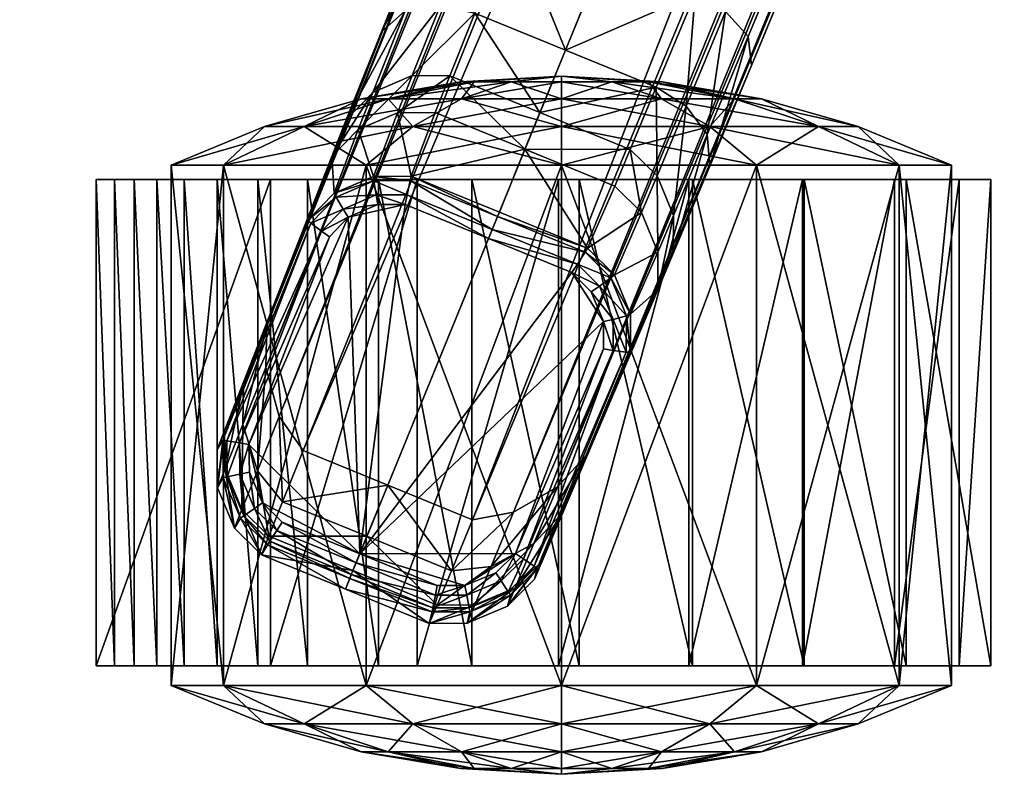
# Model space of a CAD drawing. Header units: inches. Extents: x 82 to 767, y -5 to 263.
# Tile 707 of 1056: x 680.47 to 682.56, y 109.5 to 111.09. Entities that reach past the tile are written whole.
import ezdxf

# ---------------------------------------------------------------- set-up
doc = ezdxf.new("R2010")
doc.units = ezdxf.units.IN
doc.header["$MEASUREMENT"] = 0
doc.layers.add('A-FURN-3-COLLECTION-SEAT-BASE', color=254, linetype='Continuous')
doc.layers.add('A-FURN-3-COLLECTION-SEAT-CASTER', color=250, linetype='Continuous')

# ---------------------------------------------------------------- blocks, each defined once
blk = doc.blocks.new('HCCE-LTUS-LA5XC-3D-3')
at = {"layer": 'A-FURN-3-COLLECTION-SEAT-BASE'}
mesh = blk.add_polyface(dxfattribs=at)
corners = [(4.1075, 12.358, 2.02), (4.2945, 12.2816, 2.02), (4.2402, 12.1487, 3.525), (4.0499, 12.2264, 3.525), (4.3627, 13.1523, 4.1709), (4.3569, 13.1283, 2.0192), (4.2711, 13.093, 2.0203), (4.2771, 13.1163, 4.1036), (4.4429, 13.1529, 4.2102), (4.2142, 13.0366, 2.0215), (4.2201, 13.0592, 4.0419), (4.3462, 13.1131, 4.3172), (4.2607, 13.0772, 4.2565), (4.2215, 12.9834, 4.4), (4.3122, 13.0318, 4.4416), (4.1619, 12.9201, 4.3498), (4.2037, 13.0202, 4.1967), (4.4265, 13.1137, 4.349), (4.3962, 13.0412, 4.4601), (4.1112, 12.7981, 4.4413), (4.1714, 12.8631, 4.491), (4.2645, 12.9172, 4.5306), (4.3513, 12.9334, 4.5466), (4.3095, 12.3185, 1.9731), (4.2982, 12.2907, 2.0003), (4.1128, 12.3665, 2.0003), (4.1292, 12.3921, 1.9731), (4.3637, 13.0928, 1.9724), (4.3585, 13.1198, 1.9991), (4.4353, 13.1199, 1.9986), (4.2907, 13.0627, 1.9735), (4.2758, 13.0857, 2.0001), (4.2435, 13.016, 1.9747), (4.2211, 13.0316, 2.0013), (4.0537, 12.5747, 1.9706), (4.3173, 12.3375, 1.9651), (4.1407, 12.4097, 1.9651), (4.437, 13.1284, 2.0187), (4.2604, 13.0044, 1.9664), (4.0741, 12.5712, 1.9623), (4.43, 13.0929, 1.9719), (4.4261, 13.0727, 1.9636), (4.3677, 13.0726, 1.9641), (4.302, 13.0455, 1.9652), (4.026, 12.578, 1.9974), (4.0738, 12.5136, 1.9635), (4.5903, 13.0056, 1.9636), (4.4815, 12.2052, 2.02), (4.4837, 12.215, 2.0003), (4.4899, 12.2448, 1.9731)]
mesh.append_faces([[corners[k] for k in face] for face in [(38, 42, 46), (45, 38, 46), (36, 45, 46)]], dxfattribs={"vtx0": -1, "vtx1": -1, "vtx2": -1})
mesh.append_faces([[corners[k] for k in face] for face in [(35, 36, 46)]], dxfattribs={"vtx1": -1})
mesh.append_faces([[corners[k] for k in face] for face in [(0, 1, 2), (2, 3, 0), (4, 5, 6), (6, 7, 4), (5, 4, 8), (7, 6, 9), (9, 10, 7), (11, 12, 13), (13, 14, 11), (15, 13, 12), (12, 16, 15), (17, 11, 14), (14, 18, 17), (4, 7, 12), (12, 11, 4), (19, 20, 13), (13, 15, 19), (8, 4, 11), (11, 17, 8), (14, 13, 20), (20, 21, 14), (16, 12, 7), (7, 10, 16), (18, 14, 21), (21, 22, 18), (23, 24, 25), (25, 26, 23), (27, 28, 29), (28, 27, 30), (30, 31, 28), (31, 30, 32), (32, 33, 31), (33, 32, 34), (35, 23, 26), (26, 36, 35), (28, 5, 37), (5, 28, 31), (31, 6, 5), (6, 31, 33), (33, 9, 6), (32, 38, 39), (24, 1, 0), (0, 25, 24), (40, 41, 42), (42, 27, 40), (27, 42, 43), (43, 30, 27), (30, 43, 38), (38, 32, 30), (9, 33, 44), (45, 39, 38), (38, 43, 42), (2, 1, 47), (48, 24, 23), (49, 23, 35), (47, 1, 24)]], dxfattribs={"vtx2": -1})
mesh = blk.add_polyface(dxfattribs=at)
corners = [(4.4429, 13.1529, 4.2102), (4.437, 13.1284, 2.0187), (4.3569, 13.1283, 2.0192), (4.43, 13.0929, 1.9719), (4.4353, 13.1199, 1.9986), (4.6081, 13.0493, 1.9986), (4.5979, 13.0243, 1.9719), (4.3637, 13.0928, 1.9724), (4.4261, 13.0727, 1.9636), (4.5903, 13.0056, 1.9636), (4.3585, 13.1198, 1.9991), (4.6114, 13.0572, 2.0187), (4.3677, 13.0726, 1.9641), (4.6208, 13.0802, 4.2102), (4.4265, 13.1137, 4.349), (4.6047, 13.0409, 4.349), (4.3962, 13.0412, 4.4601), (4.575, 12.9682, 4.4601), (4.3513, 12.9334, 4.5466), (4.5308, 12.86, 4.5466), (4.8555, 12.951, 4.1709), (4.8913, 12.8654, 4.1036), (4.8793, 12.8445, 2.0203), (4.8428, 12.9297, 2.0192), (4.7986, 13.0076, 4.2102), (4.7857, 12.9859, 2.0187), (4.8805, 12.7644, 2.0215), (4.8398, 12.9114, 4.3172), (4.8071, 12.8296, 4.4416), (4.838, 12.7315, 4.4), (4.8757, 12.8259, 4.2565), (4.783, 12.9681, 4.349), (4.7538, 12.8951, 4.4601), (4.7658, 12.9557, 1.9719), (4.7809, 12.9787, 1.9986), (4.8357, 12.9248, 1.9991), (4.8131, 12.9092, 1.9724), (4.8709, 12.8425, 2.0001), (4.8442, 12.8366, 1.9735), (4.7545, 12.9385, 1.9636), (4.7961, 12.8975, 1.9641), (4.824, 12.8323, 1.9652), (4.8249, 12.7737, 1.9664), (4.7103, 12.7867, 4.5466)]
mesh.append_faces([[corners[k] for k in face] for face in [(9, 40, 42)]], dxfattribs={"vtx0": -1, "vtx1": -1, "vtx2": -1})
mesh.append_faces([[corners[k] for k in face] for face in [(0, 1, 2), (3, 4, 5), (5, 6, 3), (4, 3, 7), (8, 3, 6), (6, 9, 8), (1, 4, 10), (4, 1, 11), (11, 5, 4), (12, 8, 9), (1, 0, 13), (13, 11, 1), (0, 14, 15), (15, 13, 0), (14, 16, 17), (17, 15, 14), (16, 18, 19), (19, 17, 16), (20, 21, 22), (22, 23, 20), (24, 20, 23), (23, 25, 24), (26, 22, 21), (27, 28, 29), (29, 30, 27), (31, 32, 28), (28, 27, 31), (20, 27, 30), (30, 21, 20), (24, 31, 27), (27, 20, 24), (33, 6, 5), (5, 34, 33), (34, 35, 36), (36, 33, 34), (35, 37, 38), (38, 36, 35), (39, 9, 6), (6, 33, 39), (25, 23, 35), (35, 34, 25), (23, 22, 37), (37, 35, 23), (34, 5, 11), (11, 25, 34), (33, 36, 40), (40, 39, 33), (36, 38, 41), (41, 40, 36), (9, 39, 40), (40, 41, 42), (25, 11, 13), (13, 24, 25), (24, 13, 15), (15, 31, 24), (31, 15, 17), (17, 32, 31), (32, 17, 19), (19, 43, 32)]], dxfattribs={"vtx2": -1})
mesh = blk.add_polyface(dxfattribs=at)
corners = [(3.0824, 12.643, 27.8367), (3.0698, 12.6365, 27.8371), (2.9182, 12.8763, 27.8397), (2.9926, 12.8598, 27.8376), (2.9182, 12.8763, 27.8397), (2.9953, 12.8596, 27.9653), (3.0851, 12.6427, 27.9644), (3.1142, 12.4829, 27.8364), (3.117, 12.4827, 27.964), (3.0933, 12.4802, 27.9884), (3.0624, 12.6356, 27.9887), (2.9744, 12.8481, 27.9896), (3.9586, 12.3664, 3.5388), (4.0165, 12.498, 2.0187), (4.0509, 12.4144, 2.0196), (3.9933, 12.2828, 3.5262), (3.9588, 12.4461, 3.5732), (4.0169, 12.578, 2.0175), (4.1075, 12.358, 2.02), (4.0499, 12.2264, 3.525), (3.9256, 12.2886, 3.7992), (3.9601, 12.2045, 3.7791), (3.8987, 12.0576, 3.9937), (3.8539, 12.117, 4.0499), (3.926, 12.369, 3.8396), (3.8487, 12.184, 4.1098), (4.0172, 12.1491, 3.7745), (4.2402, 12.1487, 3.525), (4.2201, 13.0592, 4.0419), (4.2142, 13.0366, 2.0215), (4.2037, 13.0202, 4.1967), (4.1619, 12.9201, 4.3498), (4.1112, 12.7981, 4.4413), (3.7601, 11.9713, 4.2669), (4.026, 12.578, 1.9974), (4.0537, 12.5747, 1.9706), (4.0535, 12.509, 1.9717), (4.0254, 12.5013, 1.9987), (4.0826, 12.4385, 1.9726), (4.0585, 12.4207, 1.9998), (4.1292, 12.3921, 1.9731), (4.1128, 12.3665, 2.0003), (4.2211, 13.0316, 2.0013), (4.0741, 12.5712, 1.9623), (4.2435, 13.016, 1.9747), (4.0738, 12.5136, 1.9635), (4.0998, 12.4505, 1.9646), (4.1407, 12.4097, 1.9651)]
mesh.append_faces([[corners[k] for k in face] for face in [(7, 1, 0)]])
mesh.append_faces([[corners[k] for k in face] for face in [(3, 0, 4)]], dxfattribs={"vtx1": -1})
mesh.append_faces([[corners[k] for k in face] for face in [(0, 1, 2), (3, 5, 6), (6, 0, 3), (0, 6, 8), (8, 7, 0), (9, 10, 11), (6, 5, 11), (11, 10, 6), (8, 6, 10), (10, 9, 8), (12, 13, 14), (14, 15, 12), (16, 17, 13), (13, 12, 16), (15, 14, 18), (18, 19, 15), (20, 21, 22), (22, 23, 20), (24, 20, 23), (23, 25, 24), (26, 19, 27), (12, 15, 21), (21, 20, 12), (16, 12, 20), (20, 24, 16), (26, 21, 15), (15, 19, 26), (16, 28, 29), (29, 17, 16), (28, 16, 24), (24, 30, 28), (31, 30, 24), (24, 25, 31), (32, 31, 25), (25, 33, 32), (34, 35, 36), (36, 37, 34), (37, 36, 38), (38, 39, 37), (39, 38, 40), (40, 41, 39), (35, 34, 42), (17, 34, 37), (37, 13, 17), (13, 37, 39), (39, 14, 13), (14, 39, 41), (41, 18, 14), (43, 35, 44), (35, 43, 45), (45, 36, 35), (36, 45, 46), (46, 38, 36), (38, 46, 47), (47, 40, 38), (34, 17, 29), (47, 46, 45)]], dxfattribs={"vtx2": -1})
mesh = blk.add_polyface(dxfattribs=at)
corners = [(4.5614, 12.2059, 2.0196), (4.6445, 12.2415, 2.0187), (4.5936, 12.107, 3.5388), (4.6493, 12.164, 3.5732), (4.7002, 12.2989, 2.0175), (4.8913, 12.8654, 4.1036), (4.8921, 12.7846, 4.0419), (4.8805, 12.7644, 2.0215), (4.4815, 12.2052, 2.02), (4.5103, 12.0715, 3.5262), (4.8362, 12.6446, 4.3498), (4.8765, 12.7453, 4.1967), (4.8757, 12.8259, 4.2565), (4.838, 12.7315, 4.4), (4.7871, 12.522, 4.4413), (4.7895, 12.6106, 4.491), (4.8071, 12.8296, 4.4416), (4.7609, 12.7144, 4.5306), (4.7538, 12.8951, 4.4601), (4.7103, 12.7867, 4.5466), (4.6187, 12.086, 3.8396), (4.5444, 11.8998, 4.1098), (4.6937, 12.3052, 1.9974), (4.6404, 12.2501, 1.9987), (4.6257, 12.2752, 1.9717), (4.6716, 12.3223, 1.9706), (4.5604, 12.2157, 1.9998), (4.5556, 12.2453, 1.9726), (4.4837, 12.215, 2.0003), (4.4899, 12.2448, 1.9731), (4.3095, 12.3185, 1.9731), (4.8709, 12.8425, 2.0001), (4.872, 12.7657, 2.0013), (4.8452, 12.7702, 1.9747), (4.8442, 12.8366, 1.9735), (4.3173, 12.3375, 1.9651), (4.4939, 12.2653, 1.9651), (4.8793, 12.8445, 2.0203), (4.6546, 12.334, 1.9623), (4.8249, 12.7737, 1.9664), (4.6145, 12.2927, 1.9635), (4.5517, 12.2658, 1.9646), (4.2982, 12.2907, 2.0003), (4.824, 12.8323, 1.9652), (4.5903, 13.0056, 1.9636)]
mesh.append_faces([[corners[k] for k in face] for face in [(44, 39, 40), (44, 40, 36)]], dxfattribs={"vtx0": -1, "vtx1": -1, "vtx2": -1})
mesh.append_faces([[corners[k] for k in face] for face in [(35, 44, 36)]], dxfattribs={"vtx1": -1})
mesh.append_faces([[corners[k] for k in face] for face in [(0, 1, 2), (3, 2, 1), (1, 4, 3), (5, 6, 7), (8, 0, 9), (10, 11, 12), (12, 13, 10), (14, 10, 13), (13, 15, 14), (16, 17, 15), (15, 13, 16), (11, 6, 5), (5, 12, 11), (18, 19, 17), (17, 16, 18), (3, 4, 7), (7, 6, 3), (6, 11, 20), (20, 3, 6), (10, 21, 20), (20, 11, 10), (21, 10, 14), (22, 23, 24), (24, 25, 22), (23, 26, 27), (27, 24, 23), (26, 28, 29), (29, 27, 26), (30, 29, 28), (31, 32, 33), (33, 34, 31), (25, 33, 32), (32, 22, 25), (4, 1, 23), (23, 22, 4), (1, 0, 26), (26, 23, 1), (0, 8, 28), (28, 26, 0), (35, 36, 29), (37, 7, 32), (32, 31, 37), (38, 39, 33), (33, 25, 38), (25, 24, 40), (40, 38, 25), (24, 27, 41), (41, 40, 24), (27, 29, 36), (36, 41, 27), (42, 28, 8), (34, 33, 39), (39, 43, 34), (22, 32, 7), (7, 4, 22), (39, 38, 40), (40, 41, 36)]], dxfattribs={"vtx2": -1})
mesh = blk.add_polyface(dxfattribs=at)
corners = [(1.6459, 6.5999, 17.4563), (1.6722, 6.5999, 17.5658), (1.6738, 5.5777, 17.5225), (2.194, 9.9023, 27.8459), (2.1967, 9.9025, 27.9735), (-5.0538, 9.9023, 28.0484), (2.345, 9.9504, 27.8447), (-5.0564, 9.9025, 27.9207), (2.5661, 10.1071, 27.8438), (2.6301, 10.2893, 27.8447), (0.3483, 9.4714, 17.5266), (-0.0976, 9.4714, 17.5391), (-0.0931, 10.0383, 17.6059), (0.3528, 10.0383, 17.5935), (-0.528, 6.585, 17.4314), (-0.0821, 6.585, 17.4189), (-0.0766, 5.5629, 17.3764), (-0.0656, 6.585, 17.5304), (0.3803, 6.585, 17.5179), (0.365, 9.4683, 17.6392), (-0.0809, 9.4683, 17.6516), (-0.5115, 6.585, 17.5428), (0.369, 10.0259, 17.7149), (-0.0769, 10.0259, 17.7274), (-0.5268, 9.4683, 17.6641), (2.7066, 10.1146, 27.8406), (2.5773, 10.1, 27.8434), (2.354, 9.9341, 27.8442), (2.5709, 10.0239, 27.842), (2.5736, 10.0241, 27.9696), (2.3568, 9.9343, 27.9719), (2.7093, 10.1148, 27.9682), (2.1949, 9.9267, 27.9977), (2.3503, 9.9576, 27.9961), (2.5627, 10.0456, 27.9939), (2.6945, 10.1336, 27.9925), (2.8864, 10.3256, 27.9906), (0.3638, 6.585, 17.4064), (-0.0602, 5.5629, 17.4874), (0.3693, 5.5629, 17.3639), (-0.528, 1.3846, 9.0372), (4.2645, 12.9172, 4.5306), (4.1714, 12.8631, 4.491), (-0.5385, 1.5884, 7.5418), (3.7676, 11.9097, 4.2062), (3.8152, 11.857, 4.1484), (-0.4722, 1.3279, 9.0687), (4.3513, 12.9334, 4.5466), (3.7601, 11.9713, 4.2669), (-0.5637, 1.4728, 8.967), (4.1112, 12.7981, 4.4413), (-0.4852, 1.4938, 7.4592), (3.8796, 11.8192, 4.1196), (-0.5359, 1.6152, 8.7922), (-0.4722, 1.3279, 7.4151), (4.0732, 11.7401, 4.1196), (-0.2034, 1.2727, 9.0687), (4.5308, 12.86, 4.5466), (4.2668, 11.661, 4.1196), (4.3393, 11.6429, 4.1484), (0.1526, 1.2332, 7.4592), (0.0272, 1.1239, 7.4151)]
mesh.append_faces([[corners[k] for k in face] for face in [(25, 28, 26), (27, 3, 6)]])
mesh.append_faces([[corners[k] for k in face] for face in [(37, 19, 18)]], dxfattribs={"vtx0": -1})
mesh.append_faces([[corners[k] for k in face] for face in [(32, 34, 36), (37, 13, 19)]], dxfattribs={"vtx0": -1, "vtx1": -1, "vtx2": -1})
mesh.append_faces([[corners[k] for k in face] for face in [(25, 8, 9), (27, 8, 26), (13, 22, 19)]], dxfattribs={"vtx0": -1, "vtx2": -1})
mesh.append_faces([[corners[k] for k in face] for face in [(28, 27, 26)]], dxfattribs={"vtx1": -1})
mesh.append_faces([[corners[k] for k in face] for face in [(8, 6, 7), (9, 8, 7)]], dxfattribs={"vtx1": -1, "vtx2": -1})
mesh.append_faces([[corners[k] for k in face] for face in [(0, 1, 2), (3, 4, 5), (6, 3, 7), (10, 11, 12), (12, 13, 10), (14, 15, 16), (17, 18, 19), (19, 20, 17), (21, 17, 20), (22, 23, 20), (20, 19, 22), (24, 20, 23), (25, 26, 8), (27, 6, 8), (28, 29, 30), (30, 27, 28), (25, 31, 29), (29, 28, 25), (27, 30, 4), (4, 3, 27), (32, 33, 34), (34, 35, 36), (5, 4, 32), (30, 29, 34), (34, 33, 30), (29, 31, 35), (35, 34, 29), (4, 30, 33), (33, 32, 4), (37, 10, 13), (11, 10, 37), (37, 15, 11), (18, 17, 38), (39, 37, 0), (37, 18, 1), (1, 0, 37), (2, 1, 18), (40, 41, 42), (43, 44, 45), (46, 47, 41), (48, 44, 43), (49, 42, 50), (51, 45, 52), (53, 50, 48), (54, 52, 55), (56, 57, 47), (58, 59, 60), (55, 58, 61)]], dxfattribs={"vtx2": -1})
mesh = blk.add_polyface(dxfattribs=at)
corners = [(1.6738, 5.5777, 17.5225), (1.6476, 5.5777, 17.4134), (1.6459, 6.5999, 17.4563), (-0.0821, 6.585, 17.4189), (0.3638, 6.585, 17.4064), (0.3693, 5.5629, 17.3639), (-0.0766, 5.5629, 17.3764), (-0.0602, 5.5629, 17.4874), (0.3857, 5.5629, 17.4749), (-0.5061, 5.5629, 17.4998), (0.3803, 6.585, 17.5179), (-0.0656, 6.585, 17.5304), (4.1714, 12.8631, 4.491), (-0.5637, 1.4728, 8.967), (-0.528, 1.3846, 9.0372), (3.8152, 11.857, 4.1484), (-0.4852, 1.4938, 7.4592), (-0.5385, 1.5884, 7.5418), (4.2645, 12.9172, 4.5306), (-0.4722, 1.3279, 9.0687), (-0.4722, 1.3279, 9.0687), (-0.5533, 1.604, 7.5942), (3.7601, 11.9713, 4.2669), (4.1112, 12.7981, 4.4413), (-0.5359, 1.6152, 8.7922), (-0.5637, 1.4728, 8.967), (3.8796, 11.8192, 4.1196), (-0.4722, 1.3279, 7.4151), (4.0732, 11.7401, 4.1196), (-0.2034, 1.2727, 7.4151), (4.3513, 12.9334, 4.5466), (-0.2034, 1.2727, 9.0687), (0.1067, 1.1253, 9.0372), (0.194, 1.1632, 8.967), (4.7895, 12.6106, 4.491), (0.2569, 1.2634, 7.5418), (0.1526, 1.2332, 7.4592), (4.3393, 11.6429, 4.1484), (0.2536, 1.1181, 7.5948), (0.242, 1.1152, 7.5405), (0.2784, 1.2642, 7.5942), (0.0272, 1.1239, 9.0687), (4.7609, 12.7144, 4.5306), (0.0272, 1.1239, 9.0687), (4.4586, 11.6859, 4.2669), (0.194, 1.1632, 8.967), (0.2738, 1.2843, 8.7922), (4.7871, 12.522, 4.4413), (0.0272, 1.1239, 7.4151), (4.2668, 11.661, 4.1196), (0.1726, 1.0322, 9.0677), (0.177, 1.0907, 9.0097), (0.2535, 1.1182, 8.8406), (0.2739, 0.9718, 8.8701), (0.236, 1.1315, 8.8778), (0.1726, 1.0322, 7.4151), (0.1646, 1.1126, 7.4328), (0.274, 0.9718, 7.5946), (0.2513, 1.0099, 8.9347), (0.1726, 1.0322, 9.0677), (-0.2807, 1.0835, 9.2142), (0.0478, 0.8947, 9.2142), (4.7103, 12.7867, 4.5466), (-0.1276, 0.8859, 7.4151), (-0.3096, 1.0033, 7.4151)]
mesh.append_faces([[corners[k] for k in face] for face in [(50, 32, 41), (33, 51, 45), (32, 51, 33), (46, 45, 54), (48, 56, 55), (56, 48, 36), (51, 50, 59), (51, 32, 50), (46, 54, 52)]])
mesh.append_faces([[corners[k] for k in face] for face in [(31, 41, 43)]], dxfattribs={"vtx0": -1})
mesh.append_faces([[corners[k] for k in face] for face in [(20, 18, 19), (13, 23, 25)]], dxfattribs={"vtx0": -1, "vtx1": -1})
mesh.append_faces([[corners[k] for k in face] for face in [(31, 61, 41)]], dxfattribs={"vtx0": -1, "vtx1": -1, "vtx2": -1})
mesh.append_faces([[corners[k] for k in face] for face in [(43, 41, 42), (33, 45, 47)]], dxfattribs={"vtx1": -1, "vtx2": -1})
mesh.append_faces([[corners[k] for k in face] for face in [(0, 1, 2), (3, 4, 5), (5, 6, 3), (7, 6, 5), (5, 8, 7), (6, 7, 9), (7, 8, 10), (9, 7, 11), (8, 5, 1), (1, 0, 8), (2, 1, 5), (10, 8, 0), (12, 13, 14), (15, 16, 17), (18, 14, 19), (17, 21, 22), (23, 24, 25), (26, 27, 16), (22, 21, 24), (28, 29, 27), (30, 20, 31), (32, 33, 34), (35, 36, 37), (38, 39, 35), (35, 40, 38), (41, 32, 42), (44, 40, 35), (45, 46, 47), (36, 48, 49), (46, 40, 44), (38, 52, 53), (52, 38, 40), (40, 46, 52), (55, 56, 39), (39, 38, 57), (36, 35, 39), (39, 56, 36), (51, 58, 54), (54, 45, 51), (52, 54, 58), (48, 29, 28), (31, 60, 61), (31, 43, 62), (29, 48, 63), (63, 64, 29)]], dxfattribs={"vtx2": -1})
mesh = blk.add_polyface(dxfattribs=at)
corners = [(3.1142, 12.4829, 27.8364), (3.117, 12.4827, 27.964), (3.117, 10.8227, 27.964), (3.1142, 10.8224, 27.8364), (3.0698, 12.6365, 27.8371), (2.9182, 12.8763, 27.8397), (3.07, 10.6688, 27.8371), (2.9187, 10.4281, 27.8397), (3.0824, 10.6624, 27.8367), (2.9926, 10.4455, 27.8376), (3.0851, 10.6626, 27.9644), (2.9953, 10.4458, 27.9653), (3.0624, 10.6697, 27.9887), (3.0933, 10.8251, 27.9884), (3.0933, 12.4802, 27.9884), (2.8864, 10.3256, 27.9906), (2.9744, 10.4573, 27.9896), (4.2084, 12.071, 3.7745), (4.1544, 11.9388, 3.9671), (3.9621, 12.0173, 3.9671), (4.0172, 12.1491, 3.7745), (3.8987, 12.0576, 3.9937), (3.9601, 12.2045, 3.7791), (4.2402, 12.1487, 3.525), (3.8796, 11.8192, 4.1196), (3.8152, 11.857, 4.1484), (3.8539, 12.117, 4.0499), (3.7676, 11.9097, 4.2062), (3.8487, 12.184, 4.1098), (3.7601, 11.9713, 4.2669), (4.0732, 11.7401, 4.1196), (4.4815, 12.2052, 2.02), (4.4304, 12.0709, 3.525), (4.5936, 12.107, 3.5388), (4.5103, 12.0715, 3.5262), (4.5614, 12.2059, 2.0196), (4.3997, 11.9929, 3.7745), (4.3467, 11.8601, 3.9671), (4.5627, 12.0283, 3.7992), (4.4938, 11.8556, 4.0499), (4.4202, 11.8446, 3.9937), (4.4792, 11.9924, 3.7791), (4.6187, 12.086, 3.8396), (4.5444, 11.8998, 4.1098), (4.2668, 11.661, 4.1196), (4.3393, 11.6429, 4.1484), (4.6493, 12.164, 3.5732), (4.4102, 11.6471, 4.2062), (4.4586, 11.6859, 4.2669), (4.7871, 12.522, 4.4413)]
mesh.append_faces([[corners[k] for k in face] for face in [(6, 3, 8)]])
mesh.append_faces([[corners[k] for k in face] for face in [(15, 12, 14)]], dxfattribs={"vtx0": -1, "vtx1": -1, "vtx2": -1})
mesh.append_faces([[corners[k] for k in face] for face in [(8, 9, 6)]], dxfattribs={"vtx1": -1})
mesh.append_faces([[corners[k] for k in face] for face in [(5, 4, 3)]], dxfattribs={"vtx1": -1, "vtx2": -1})
mesh.append_faces([[corners[k] for k in face] for face in [(0, 1, 2), (2, 3, 0), (4, 0, 3), (3, 6, 7), (8, 10, 11), (11, 9, 8), (3, 2, 10), (10, 8, 3), (12, 13, 14), (2, 1, 14), (14, 13, 2), (11, 10, 12), (12, 16, 11), (10, 2, 13), (13, 12, 10), (17, 18, 19), (19, 20, 17), (19, 21, 22), (22, 20, 19), (23, 17, 20), (24, 25, 21), (21, 19, 24), (26, 21, 25), (25, 27, 26), (28, 26, 27), (27, 29, 28), (24, 19, 18), (18, 30, 24), (31, 32, 23), (33, 34, 35), (34, 32, 31), (17, 36, 37), (37, 18, 17), (38, 39, 40), (40, 41, 38), (37, 36, 41), (41, 40, 37), (42, 43, 39), (39, 38, 42), (23, 32, 36), (36, 17, 23), (33, 38, 41), (41, 34, 33), (44, 37, 40), (40, 45, 44), (46, 42, 38), (38, 33, 46), (39, 47, 45), (45, 40, 39), (36, 32, 34), (34, 41, 36), (43, 48, 47), (47, 39, 43), (49, 48, 43), (44, 30, 18), (18, 37, 44)]], dxfattribs={"vtx2": -1})
mesh = blk.add_polyface(dxfattribs=at)
corners = [(2.9926, 10.4455, 27.8376), (2.9187, 10.4281, 27.8397), (3.07, 10.6688, 27.8371), (0.5773, 0.4246, 9.0372), (13.0659, 0.3499, 4.5306), (12.9805, 0.4157, 4.491), (0.6455, 0.491, 8.967), (0.762, 0.5114, 7.5418), (11.9452, 0.4289, 4.2062), (11.9145, 0.3649, 4.1484), (0.6946, 0.4263, 7.4592), (12.4403, 0.4248, 3.5388), (12.584, 0.421, 2.0187), (12.5196, 0.3575, 2.0196), (11.9994, 0.4591, 4.2669), (0.7709, 0.531, 7.5942), (12.5141, 0.4548, 3.5732), (12.6583, 0.4509, 2.0175), (12.8976, 0.4469, 4.4413), (0.7878, 0.5192, 8.7922), (0.6455, 0.491, 8.967), (13.2549, 0.4136, 4.1036), (13.2311, 0.4103, 2.0203), (13.1574, 0.4417, 2.0215), (13.1805, 0.4448, 4.0419), (13.0297, 0.446, 4.3498), (13.1109, 0.4148, 4.4), (13.2125, 0.414, 4.2565), (13.1382, 0.4452, 4.1967), (12.1318, 0.3635, 3.9937), (12.1698, 0.4275, 4.0499), (12.3558, 0.4259, 3.7992), (12.4303, 0.4559, 3.8396), (12.2299, 0.4576, 4.1098), (12.291, 0.3622, 3.7791), (12.6616, 0.4425, 1.9974), (12.6691, 0.4156, 1.9706), (12.6081, 0.3909, 1.9717), (12.5905, 0.414, 1.9987), (13.2261, 0.4033, 2.0001), (13.2105, 0.3808, 1.9735), (13.1494, 0.4068, 1.9747), (13.1554, 0.4334, 2.0013), (12.6736, 0.3954, 1.9623), (4.7895, 12.6106, 4.491), (4.7609, 12.7144, 4.5306), (0.1067, 1.1253, 9.0372), (4.3393, 11.6429, 4.1484), (4.4102, 11.6471, 4.2062), (0.2569, 1.2634, 7.5418), (0.0272, 1.1239, 9.0687), (4.7103, 12.7867, 4.5466), (4.4586, 11.6859, 4.2669), (0.194, 1.1632, 8.967), (4.7871, 12.522, 4.4413), (0.2738, 1.2843, 8.7922), (4.5308, 12.86, 4.5466), (-0.2034, 1.2727, 9.0687)]
mesh.append_faces([[corners[k] for k in face] for face in [(50, 45, 51), (53, 54, 44)]], dxfattribs={"vtx0": -1})
mesh.append_faces([[corners[k] for k in face] for face in [(6, 18, 20)]], dxfattribs={"vtx0": -1, "vtx1": -1})
mesh.append_faces([[corners[k] for k in face] for face in [(0, 1, 2)]], dxfattribs={"vtx0": -1, "vtx2": -1})
mesh.append_faces([[corners[k] for k in face] for face in [(3, 4, 5), (5, 6, 3), (7, 8, 9), (9, 10, 7), (11, 12, 13), (14, 8, 7), (7, 15, 14), (16, 17, 12), (12, 11, 16), (6, 5, 18), (18, 19, 20), (21, 22, 23), (23, 24, 21), (25, 26, 27), (27, 28, 25), (18, 5, 26), (26, 25, 18), (28, 27, 21), (21, 24, 28), (29, 30, 31), (32, 31, 30), (30, 33, 32), (34, 31, 11), (16, 11, 31), (31, 32, 16), (9, 8, 30), (33, 30, 8), (8, 14, 33), (16, 24, 23), (23, 17, 16), (24, 16, 32), (32, 28, 24), (25, 28, 32), (32, 33, 25), (18, 25, 33), (33, 14, 18), (19, 18, 14), (14, 15, 19), (35, 36, 37), (37, 38, 35), (39, 40, 41), (41, 42, 39), (36, 35, 42), (42, 41, 36), (17, 35, 38), (38, 12, 17), (22, 39, 42), (42, 23, 22), (43, 36, 41), (35, 17, 23), (23, 42, 35), (44, 45, 46), (47, 48, 49), (49, 48, 52), (52, 54, 55), (51, 56, 57)]], dxfattribs={"vtx2": -1})
at = {"layer": 'A-FURN-3-COLLECTION-SEAT-CASTER'}
mesh = blk.add_polyface(dxfattribs=at)
corners = [(3.9784, 12.0059, 0.9212), (3.7961, 12.0416, 1.0265), (3.7393, 12.0416, 0.8146), (3.9499, 12.0059, 0.8146), (3.7961, 12.0416, 0.6027), (3.6183, 12.1005, 1.1292), (3.9512, 12.0416, 1.1817), (3.8485, 12.1005, 1.3594), (3.534, 12.1005, 0.8146), (3.6183, 12.1005, 0.5), (3.8485, 12.1005, 0.2698), (3.9512, 12.0416, 0.4475), (3.4473, 12.1821, 1.2279), (3.7498, 12.1821, 1.5304), (3.7498, 12.1821, 0.0988), (3.4473, 12.1821, 0.4013), (3.4473, 13.284, 1.2279), (3.7498, 13.284, 1.5304), (3.7498, 13.284, 0.0988), (3.4473, 13.284, 0.4013), (3.6183, 13.3656, 1.1292), (3.8485, 13.3656, 1.3594), (3.8485, 13.3656, 0.2698), (3.6183, 13.3656, 0.5), (3.7961, 13.4245, 1.0265), (3.9512, 13.4245, 1.1817), (3.7393, 13.4245, 0.8146), (3.534, 13.3656, 0.8146), (3.7961, 13.4245, 0.6027), (3.9512, 13.4245, 0.4475), (3.9499, 13.4602, 0.8146), (3.9784, 13.4602, 0.708), (3.4326, 13.2427, 1.3461), (3.6487, 13.2427, 1.5742), (3.6487, 12.2127, 1.5742), (3.8853, 12.2127, 1.7042), (3.8853, 13.2427, 1.7042), (3.6522, 12.2127, 1.7712), (3.8933, 12.2127, 1.8781), (3.8933, 13.2427, 1.8781), (3.6522, 13.2427, 1.7712), (3.4575, 12.2127, 1.6002), (3.4575, 13.2427, 1.6002)]
mesh.append_faces([[corners[k] for k in face] for face in [(33, 42, 40), (36, 40, 39), (37, 34, 35)]], dxfattribs={"vtx0": -1, "vtx2": -1})
mesh.append_faces([[corners[k] for k in face] for face in [(36, 33, 40), (37, 41, 34), (38, 37, 35)]], dxfattribs={"vtx1": -1, "vtx2": -1})
mesh.append_faces([[corners[k] for k in face] for face in [(0, 1, 2), (3, 2, 4), (5, 1, 6), (6, 7, 5), (8, 2, 1), (1, 5, 8), (9, 4, 2), (2, 8, 9), (10, 11, 4), (4, 9, 10), (12, 5, 7), (7, 13, 12), (14, 10, 9), (9, 15, 14), (16, 12, 13), (13, 17, 16), (18, 14, 15), (15, 19, 18), (20, 16, 17), (17, 21, 20), (22, 18, 19), (19, 23, 22), (24, 20, 21), (21, 25, 24), (26, 27, 20), (20, 24, 26), (28, 23, 27), (27, 26, 28), (29, 22, 23), (23, 28, 29), (30, 26, 24), (31, 28, 26), (32, 33, 34), (35, 34, 33), (33, 36, 35), (37, 38, 39), (39, 40, 37), (41, 37, 40)]], dxfattribs={"vtx2": -1})
mesh = blk.add_polyface(dxfattribs=at)
corners = [(4.1631, 12.1821, 1.6412), (4.1631, 13.284, 1.6412), (3.7498, 13.284, 1.5304), (3.7498, 12.1821, 0.0988), (3.7498, 13.284, 0.0988), (4.1631, 13.284, -0.0119), (4.1631, 12.1821, -0.0119), (4.5764, 13.284, 0.0988), (4.1631, 13.3656, 1.4437), (4.5764, 13.284, 1.5304), (3.8485, 13.3656, 1.3594), (4.1631, 13.3656, 0.1855), (3.8485, 13.3656, 0.2698), (4.4777, 13.3656, 0.2698), (4.1631, 13.4245, 1.2384), (4.4777, 13.3656, 1.3594), (3.9512, 13.4245, 1.1817), (4.1631, 13.4245, 0.3908), (3.9512, 13.4245, 0.4475), (4.375, 13.4245, 0.4475), (4.1631, 13.4602, 1.0279), (4.375, 13.4245, 1.1817), (4.2697, 13.4602, 0.9993), (4.0565, 13.4602, 0.9993), (3.9784, 13.4602, 0.9212), (3.7961, 13.4245, 1.0265), (3.9499, 13.4602, 0.8146), (3.7393, 13.4245, 0.8146), (3.9784, 13.4602, 0.708), (4.0565, 13.4602, 0.6299), (3.7961, 13.4245, 0.6027), (4.1631, 13.4602, 0.6014), (4.2697, 13.4602, 0.6299), (4.3764, 13.4602, 0.8146), (4.1631, 13.4722, 0.8146), (4.3478, 13.4602, 0.9212), (4.3478, 13.4602, 0.708), (4.1255, 13.2427, 1.7532), (3.8853, 13.2427, 1.7042), (3.8933, 13.2427, 1.8781), (4.1692, 13.2427, 1.9372), (4.3527, 13.2427, 1.7383)]
mesh.append_faces([[corners[k] for k in face] for face in [(33, 34, 35), (35, 34, 22), (22, 34, 20), (20, 34, 23), (23, 34, 24), (24, 34, 26), (26, 34, 28), (28, 34, 29), (29, 34, 31), (31, 34, 32), (32, 34, 36), (36, 34, 33)]])
mesh.append_faces([[corners[k] for k in face] for face in [(37, 39, 40)]], dxfattribs={"vtx0": -1, "vtx2": -1})
mesh.append_faces([[corners[k] for k in face] for face in [(37, 38, 39), (41, 37, 40)]], dxfattribs={"vtx1": -1, "vtx2": -1})
mesh.append_faces([[corners[k] for k in face] for face in [(0, 1, 2), (3, 4, 5), (6, 5, 7), (8, 1, 9), (10, 2, 1), (1, 8, 10), (11, 5, 4), (4, 12, 11), (5, 11, 13), (14, 8, 15), (16, 10, 8), (8, 14, 16), (17, 11, 12), (12, 18, 17), (11, 17, 19), (20, 14, 21), (21, 22, 20), (23, 16, 14), (14, 20, 23), (24, 25, 16), (16, 23, 24), (25, 24, 26), (27, 26, 28), (29, 18, 30), (30, 28, 29), (31, 17, 18), (18, 29, 31), (32, 19, 17), (17, 31, 32)]], dxfattribs={"vtx2": -1})
mesh = blk.add_polyface(dxfattribs=at)
corners = [(4.8789, 12.1821, 1.2279), (4.8789, 13.284, 1.2279), (4.5764, 13.284, 1.5304), (4.5764, 12.1821, 1.5304), (4.1631, 13.284, 1.6412), (4.5764, 12.1821, 0.0988), (4.5764, 13.284, 0.0988), (4.8789, 13.284, 0.4013), (4.8789, 12.1821, 0.4013), (4.9897, 13.284, 0.8146), (4.708, 13.3656, 1.1292), (4.7922, 13.3656, 0.8146), (4.4777, 13.3656, 1.3594), (4.1631, 13.3656, 1.4437), (4.4777, 13.3656, 0.2698), (4.1631, 13.284, -0.0119), (4.708, 13.3656, 0.5), (4.5302, 13.4245, 1.0265), (4.587, 13.4245, 0.8146), (4.375, 13.4245, 1.1817), (4.1631, 13.4245, 1.2384), (4.375, 13.4245, 0.4475), (4.1631, 13.3656, 0.1855), (4.5302, 13.4245, 0.6027), (4.3478, 13.4602, 0.9212), (4.3764, 13.4602, 0.8146), (4.2697, 13.4602, 0.9993), (4.3478, 13.4602, 0.708), (4.2697, 13.4602, 0.6299), (4.3527, 13.2427, 1.7383), (4.1692, 13.2427, 1.9372), (4.4684, 13.2427, 1.9642), (4.5502, 13.2427, 1.677), (4.7791, 13.2427, 1.9752), (4.7013, 13.2427, 1.5863), (4.8062, 13.2427, 1.4848), (5.1485, 13.2427, 1.9752), (4.8922, 13.2427, 1.3699), (4.9624, 13.2427, 1.2438), (5.02, 13.2427, 1.1088), (5.0681, 13.2427, 0.9671), (5.1099, 13.2427, 0.8208), (5.1485, 13.2427, 0.6724)]
mesh.append_faces([[corners[k] for k in face] for face in [(41, 36, 42)]], dxfattribs={"vtx0": -1})
mesh.append_faces([[corners[k] for k in face] for face in [(29, 30, 31), (32, 31, 33), (35, 33, 36)]], dxfattribs={"vtx0": -1, "vtx2": -1})
mesh.append_faces([[corners[k] for k in face] for face in [(32, 29, 31), (34, 32, 33), (35, 34, 33), (37, 35, 36), (38, 37, 36), (39, 38, 36), (40, 39, 36), (41, 40, 36)]], dxfattribs={"vtx1": -1, "vtx2": -1})
mesh.append_faces([[corners[k] for k in face] for face in [(0, 1, 2), (3, 2, 4), (5, 6, 7), (8, 7, 9), (10, 1, 9), (9, 11, 10), (12, 2, 1), (1, 10, 12), (2, 12, 13), (14, 6, 15), (16, 7, 6), (6, 14, 16), (11, 9, 7), (7, 16, 11), (17, 10, 11), (11, 18, 17), (19, 12, 10), (10, 17, 19), (12, 19, 20), (21, 14, 22), (23, 16, 14), (14, 21, 23), (18, 11, 16), (16, 23, 18), (24, 17, 18), (18, 25, 24), (26, 19, 17), (17, 24, 26), (27, 23, 21), (21, 28, 27), (25, 18, 23), (23, 27, 25)]], dxfattribs={"vtx2": -1})
mesh = blk.add_polyface(dxfattribs=at)
corners = [(-10.4197, 8.6836, 0.9671), (-10.4678, 8.6836, 1.1088), (-10.4678, 9.7136, 1.1088), (-10.4197, 9.7136, 0.9671), (-10.3779, 8.6836, 0.8208), (-10.3779, 9.7136, 0.8208), (-10.3393, 8.6836, 0.6724), (-10.3393, 9.7136, 0.6724), (-10.3393, 8.6836, 1.9752), (-10.3393, 9.7136, 1.9752), (-10.7087, 8.6836, 1.9752), (-10.5254, 9.7136, 1.2438), (-10.5956, 8.6836, 1.3699), (-10.5254, 8.6836, 1.2438), (3.3366, 12.1821, 0.8146), (3.534, 12.1005, 0.8146), (3.6183, 12.1005, 1.1292), (3.4473, 12.1821, 1.2279), (3.4473, 12.1821, 0.4013), (3.6183, 12.1005, 0.5), (3.3366, 13.284, 0.8146), (3.4473, 13.284, 1.2279), (3.4473, 13.284, 0.4013), (3.534, 13.3656, 0.8146), (3.6183, 13.3656, 1.1292), (3.6183, 13.3656, 0.5), (3.6487, 12.2127, 1.5742), (3.4326, 12.2127, 1.3461), (3.4326, 13.2427, 1.3461), (3.6522, 13.2427, 1.7712), (3.4575, 13.2427, 1.6002), (3.4575, 12.2127, 1.6002), (3.3207, 12.2127, 1.3493), (3.3207, 13.2427, 1.3493), (3.2536, 12.2127, 1.0024), (3.2536, 13.2427, 1.0024), (3.6487, 13.2427, 1.5742)]
mesh.append_faces([[corners[k] for k in face] for face in [(5, 9, 7)]], dxfattribs={"vtx0": -1})
mesh.append_faces([[corners[k] for k in face] for face in [(4, 8, 0)]], dxfattribs={"vtx0": -1, "vtx1": -1})
mesh.append_faces([[corners[k] for k in face] for face in [(8, 12, 13), (8, 13, 1), (8, 1, 0), (28, 33, 30), (31, 27, 26)]], dxfattribs={"vtx0": -1, "vtx2": -1})
mesh.append_faces([[corners[k] for k in face] for face in [(2, 11, 9), (3, 2, 9), (5, 3, 9), (36, 28, 30), (31, 32, 27)]], dxfattribs={"vtx1": -1, "vtx2": -1})
mesh.append_faces([[corners[k] for k in face] for face in [(0, 1, 2), (2, 3, 0), (4, 0, 3), (3, 5, 4), (6, 4, 5), (5, 7, 6), (8, 6, 7), (7, 9, 8), (10, 8, 9), (4, 6, 8), (14, 15, 16), (16, 17, 14), (18, 19, 15), (15, 14, 18), (20, 14, 17), (17, 21, 20), (22, 18, 14), (14, 20, 22), (23, 20, 21), (21, 24, 23), (25, 22, 20), (20, 23, 25), (26, 27, 28), (29, 30, 31), (32, 31, 30), (30, 33, 32), (34, 32, 33), (33, 35, 34), (27, 34, 35), (35, 28, 27), (28, 35, 33), (32, 34, 27)]], dxfattribs={"vtx2": -1})
mesh = blk.add_polyface(dxfattribs=at)
corners = [(4.4777, 12.1005, 1.3594), (4.375, 12.0416, 1.1817), (4.5302, 12.0416, 1.0265), (4.708, 12.1005, 1.1292), (4.1631, 12.1005, 1.4437), (4.1631, 12.0416, 1.2384), (3.8485, 12.1005, 1.3594), (3.9512, 12.0416, 1.1817), (4.1631, 12.1005, 0.1855), (4.1631, 12.0416, 0.3908), (3.9512, 12.0416, 0.4475), (3.8485, 12.1005, 0.2698), (4.4777, 12.1005, 0.2698), (4.375, 12.0416, 0.4475), (4.708, 12.1005, 0.5), (4.5302, 12.0416, 0.6027), (4.5764, 12.1821, 1.5304), (4.1631, 12.1821, 1.6412), (3.7498, 12.1821, 1.5304), (4.1631, 12.1821, -0.0119), (3.7498, 12.1821, 0.0988), (4.5764, 12.1821, 0.0988), (4.1631, 13.284, 1.6412), (3.7498, 13.284, 1.5304), (4.1631, 13.284, -0.0119), (4.5764, 13.284, 0.0988), (4.1255, 12.2127, 1.7532), (3.8853, 12.2127, 1.7042), (3.8853, 13.2427, 1.7042), (4.1255, 13.2427, 1.7532), (4.3527, 12.2127, 1.7383), (4.3527, 13.2427, 1.7383), (4.5502, 12.2127, 1.677), (4.5502, 13.2427, 1.677), (4.7013, 12.2127, 1.5863), (4.7791, 13.2427, 1.9752), (4.4684, 13.2427, 1.9642), (4.4684, 12.2127, 1.9642), (4.1692, 12.2127, 1.9372), (4.1692, 13.2427, 1.9372), (3.8933, 12.2127, 1.8781), (3.8933, 13.2427, 1.8781), (4.7791, 12.2127, 1.9752)]
mesh.append_faces([[corners[k] for k in face] for face in [(40, 27, 26), (38, 26, 30), (37, 30, 32)]], dxfattribs={"vtx0": -1, "vtx2": -1})
mesh.append_faces([[corners[k] for k in face] for face in [(38, 40, 26), (37, 38, 30), (42, 37, 32)]], dxfattribs={"vtx1": -1, "vtx2": -1})
mesh.append_faces([[corners[k] for k in face] for face in [(0, 1, 2), (2, 3, 0), (4, 5, 1), (1, 0, 4), (6, 7, 5), (5, 4, 6), (8, 9, 10), (10, 11, 8), (12, 13, 9), (9, 8, 12), (14, 15, 13), (13, 12, 14), (16, 0, 3), (17, 4, 0), (0, 16, 17), (18, 6, 4), (4, 17, 18), (19, 8, 11), (11, 20, 19), (21, 12, 8), (8, 19, 21), (22, 17, 16), (23, 18, 17), (24, 19, 20), (25, 21, 19), (26, 27, 28), (28, 29, 26), (30, 26, 29), (29, 31, 30), (32, 30, 31), (31, 33, 32), (34, 32, 33), (35, 36, 37), (38, 37, 36), (36, 39, 38), (40, 38, 39), (39, 41, 40)]], dxfattribs={"vtx2": -1})
mesh = blk.add_polyface(dxfattribs=at)
corners = [(4.587, 12.0416, 0.8146), (4.7922, 12.1005, 0.8146), (4.708, 12.1005, 1.1292), (4.5302, 12.0416, 0.6027), (4.708, 12.1005, 0.5), (4.8789, 12.1821, 1.2279), (4.9897, 12.1821, 0.8146), (4.5764, 12.1821, 1.5304), (4.8789, 12.1821, 0.4013), (4.4777, 12.1005, 0.2698), (4.5764, 12.1821, 0.0988), (4.8789, 13.284, 1.2279), (4.9897, 13.284, 0.8146), (4.5764, 13.284, 1.5304), (4.8789, 13.284, 0.4013), (4.5502, 13.2427, 1.677), (4.7013, 13.2427, 1.5863), (4.7013, 12.2127, 1.5863), (4.8062, 12.2127, 1.4848), (4.8062, 13.2427, 1.4848), (4.8922, 12.2127, 1.3699), (4.8922, 13.2427, 1.3699), (4.9624, 12.2127, 1.2438), (4.9624, 13.2427, 1.2438), (5.02, 12.2127, 1.1088), (5.02, 13.2427, 1.1088), (5.0681, 12.2127, 0.9671), (5.0681, 13.2427, 0.9671), (5.1099, 12.2127, 0.8208), (5.1099, 13.2427, 0.8208), (5.1485, 12.2127, 0.6724), (5.1485, 13.2427, 0.6724), (5.1485, 12.2127, 1.9752), (5.1485, 13.2427, 1.9752), (4.7791, 12.2127, 1.9752), (4.7791, 13.2427, 1.9752), (4.4684, 12.2127, 1.9642), (4.5502, 12.2127, 1.677)]
mesh.append_faces([[corners[k] for k in face] for face in [(28, 32, 26)]], dxfattribs={"vtx0": -1, "vtx1": -1})
mesh.append_faces([[corners[k] for k in face] for face in [(34, 37, 17), (34, 17, 18), (32, 18, 20), (32, 20, 22), (32, 22, 24), (32, 24, 26)]], dxfattribs={"vtx0": -1, "vtx2": -1})
mesh.append_faces([[corners[k] for k in face] for face in [(32, 34, 18)]], dxfattribs={"vtx1": -1, "vtx2": -1})
mesh.append_faces([[corners[k] for k in face] for face in [(0, 1, 2), (1, 0, 3), (3, 4, 1), (5, 2, 1), (1, 6, 5), (2, 5, 7), (8, 4, 9), (9, 10, 8), (6, 1, 4), (4, 8, 6), (11, 5, 6), (6, 12, 11), (13, 7, 5), (14, 8, 10), (12, 6, 8), (15, 16, 17), (18, 17, 16), (16, 19, 18), (20, 18, 19), (19, 21, 20), (22, 20, 21), (21, 23, 22), (24, 22, 23), (23, 25, 24), (26, 24, 25), (25, 27, 26), (28, 26, 27), (27, 29, 28), (30, 28, 29), (29, 31, 30), (32, 30, 31), (31, 33, 32), (34, 32, 33), (33, 35, 34), (36, 34, 35), (28, 30, 32)]], dxfattribs={"vtx2": -1})
mesh = blk.add_polyface(dxfattribs=at)
corners = [(12.4917, 0.7592, 1.0279), (12.4917, 0.7711, 0.8146), (12.3851, 0.7592, 0.9993), (12.3071, 0.7592, 0.9212), (12.2785, 0.7592, 0.8146), (12.3071, 0.7592, 0.708), (12.3851, 0.7592, 0.6299), (12.4917, 0.7592, 0.6014), (12.5984, 0.7592, 0.6299), (12.6764, 0.7592, 0.708), (12.705, 0.7592, 0.8146), (4.1631, 11.9939, 0.8146), (4.3764, 12.0059, 0.8146), (4.3478, 12.0059, 0.9212), (4.2697, 12.0059, 0.9993), (4.1631, 12.0059, 1.0279), (4.0565, 12.0059, 0.9993), (3.9784, 12.0059, 0.9212), (3.9499, 12.0059, 0.8146), (3.9784, 12.0059, 0.708), (4.0565, 12.0059, 0.6299), (4.1631, 12.0059, 0.6014), (4.2697, 12.0059, 0.6299), (4.3478, 12.0059, 0.708), (4.5302, 12.0416, 1.0265), (4.587, 12.0416, 0.8146), (4.375, 12.0416, 1.1817), (4.1631, 12.0416, 1.2384), (3.9512, 12.0416, 1.1817), (3.7961, 12.0416, 1.0265), (3.7393, 12.0416, 0.8146), (3.7961, 12.0416, 0.6027), (3.9512, 12.0416, 0.4475), (4.1631, 12.0416, 0.3908), (4.375, 12.0416, 0.4475), (4.5302, 12.0416, 0.6027), (4.708, 12.1005, 1.1292)]
mesh.append_faces([[corners[k] for k in face] for face in [(0, 1, 2), (2, 1, 3), (3, 1, 4), (4, 1, 5), (5, 1, 6), (6, 1, 7), (7, 1, 8), (8, 1, 9), (9, 1, 10), (11, 12, 13), (11, 13, 14), (11, 14, 15), (11, 15, 16), (11, 16, 17), (11, 17, 18), (11, 18, 19), (11, 19, 20), (11, 20, 21), (11, 21, 22), (11, 22, 23), (11, 23, 12)]])
mesh.append_faces([[corners[k] for k in face] for face in [(24, 13, 12), (12, 25, 24), (26, 14, 13), (13, 24, 26), (27, 15, 14), (14, 26, 27), (28, 16, 15), (15, 27, 28), (29, 17, 16), (16, 28, 29), (30, 18, 17), (31, 19, 18), (32, 20, 19), (19, 31, 32), (33, 21, 20), (20, 32, 33), (34, 22, 21), (21, 33, 34), (35, 23, 22), (22, 34, 35), (25, 12, 23), (23, 35, 25), (36, 24, 25)]], dxfattribs={"vtx2": -1})

msp = doc.modelspace()

# ---------------------------------------------------------------- block references
at = {"rotation": 180}
msp.add_blockref('HCCE-LTUS-LA5XC-3D-3', (685.7833, 122.9674), dxfattribs=at)

doc.saveas('drawing.dxf')
